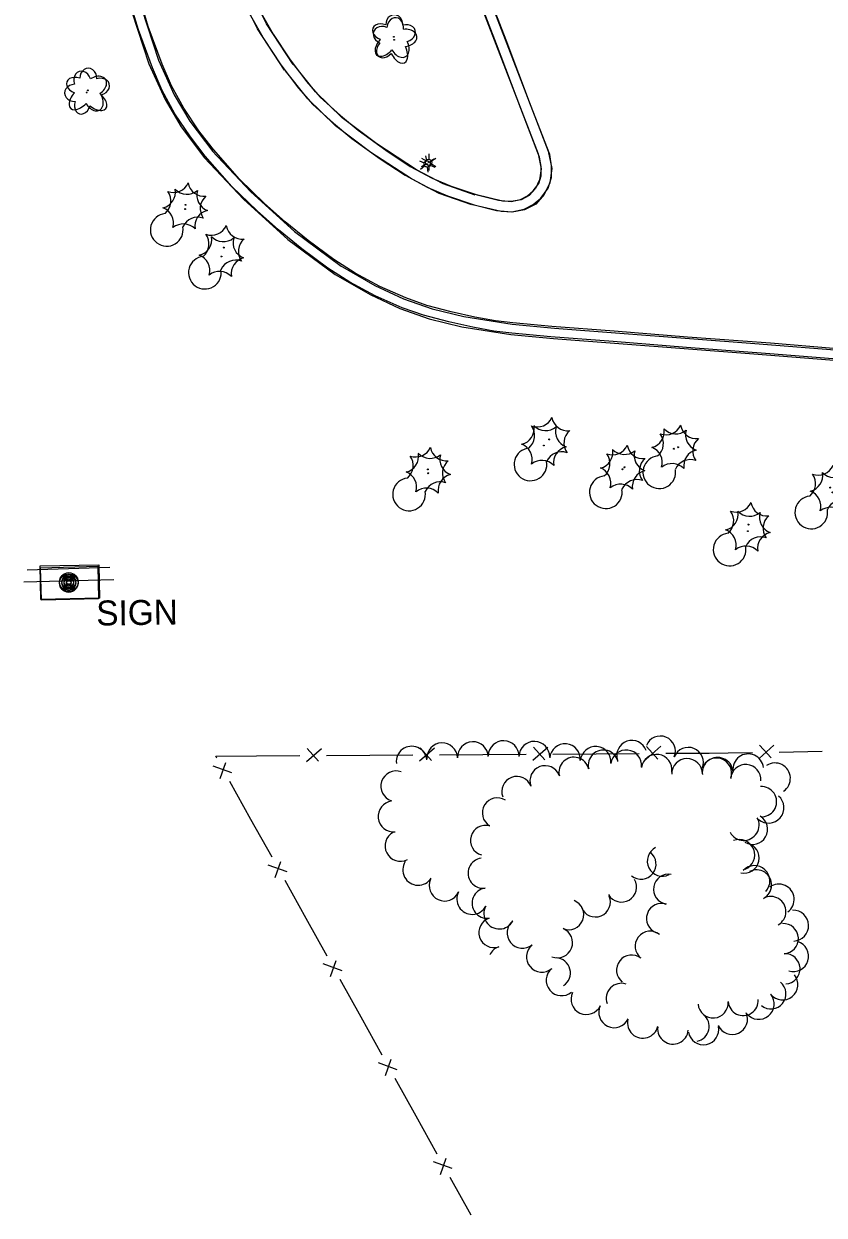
# Model space of a CAD drawing. Extents: x 588843 to 2552415, y 180129 to 269402.
# Drawn here: x 594224.3 to 594416.9, y 184367.6 to 184654.1 of the extents above; entities that cross this region are included whole.
import ezdxf

# ---------------------------------------------------------------- set-up
doc = ezdxf.new("R2010")
doc.units = 0
for name, color, linetype in [('Default', 7, 'Continuous'), ('E_AREA', 7, 'Continuous'), ('E_DWY', 7, 'Continuous'), ('E_FEN_P', 7, 'Continuous'), ('E_LAND_TreeLine_P', 7, 'Continuous'), ('E_LAND_Vegetation', 7, 'Continuous'), ('E_LTG', 7, 'Continuous'), ('E_MISCPROP', 7, 'Continuous'), ('E_SGN', 7, 'Continuous'), ('E_SGN_Text', 7, 'Continuous')]:
    doc.layers.add(name, color=color, linetype=linetype)

# ---------------------------------------------------------------- blocks, each defined once
blk = doc.blocks.new('POLE')
at = {"layer": 'Default'}
for radius in [4.46, 3.35, 2.23, 1.12]:
    blk.add_circle((0, 0), radius, dxfattribs=at)
blk = doc.blocks.new('CTRE')
at = {"layer": 'Default'}
blk.add_circle((0, 0), 0.223, dxfattribs=at)
for centre, start, end in [((-11.97, 8.96), 280.2067, 5.97162), ((1.81, 14.92), 220.21132, 305.97623), ((13.83, 5.89), 160.21133, 245.97624), ((-13.83, -5.9), 340.21132, 65.97623), ((12.03, -9.04), 185.92721, 100.25111), ((-1.81, -14.93), 40.21133, 125.97624)]:
    blk.add_arc(centre, 7.87, start, end, dxfattribs=at)
blk = doc.blocks.new('LPOL')
at = {"layer": 'Default'}
for p, q in [((-4, 0), (-1.5, 0)), ((-0.75, 1.3), (-2, 3.46)), ((0.75, 1.3), (2, 3.46)), ((1.5, 0), (4, 0)), ((-2, -3.46), (-0.75, -1.3)), ((2, -3.46), (0.75, -1.3))]:
    blk.add_line(p, q, dxfattribs=at)
for radius in [1.5, 1.5, 1.5, 0.125]:
    blk.add_circle((0, 0), radius, dxfattribs=at)
blk = doc.blocks.new('DTRE')
at = {"layer": 'Default'}
blk.add_circle((-0.18, 0), 0.183, dxfattribs=at)
for centre, major_axis, ratio in [((-1.87, 5.32), (1.36, -4.98), 0.782863), ((4.06, 2.74), (-5.27, -2.93), 0.691916), ((-5.87, 0.15), (4.93, -0.12), 0.832022), ((-2.49, -5.24), (1.8, 4.86), 0.716896), ((3.54, -3.71), (-5.01, 4.58), 0.560249)]:
    blk.add_ellipse(centre, major_axis=major_axis, ratio=ratio, start_param=1.570796, end_param=4.712389, dxfattribs=at)
blk = doc.blocks.new('POLE_3')
at = {"layer": 'E_MISCPROP'}
for radius in [14.6, 11, 7.32, 3.66]:
    blk.add_circle((0, 0), radius, dxfattribs=at)
blk = doc.blocks.new('SIGN_3')
at = {"layer": 'E_SGN'}
blk.add_text('SIGN', height=39.37, dxfattribs=at).set_placement((-56.1, -19.7))
blk = doc.blocks.new('DTRE_4')
at = {"layer": 'E_LAND_Vegetation'}
blk.add_circle((-0.6, 0), 0.601, dxfattribs=at)
for centre, major_axis, ratio in [((-6.1, 17.5), (4.5, -16.3), 0.782863), ((13.3, 9), (-17.3, -9.6), 0.691916), ((-19.3, 0.5), (16.2, -0.4), 0.832022), ((-8.2, -17.2), (5.9, 15.9), 0.716896), ((11.6, -12.2), (-16.4, 15), 0.560249)]:
    blk.add_ellipse(centre, major_axis=major_axis, ratio=ratio, start_param=1.570796, end_param=4.712389, dxfattribs=at)
blk = doc.blocks.new('CTRE_4')
at = {"layer": 'E_LAND_Vegetation'}
blk.add_circle((0, 0), 0.733, dxfattribs=at)
for centre, start, end in [((-39.3, 29.4), 280.2067, 5.9716), ((5.9, 49), 220.2113, 305.9762), ((45.4, 19.3), 160.2113, 245.9762), ((-45.4, -19.3), 340.2113, 65.9762), ((39.5, -29.6), 100.2511, 185.9272), ((-5.9, -49), 40.2113, 125.9762)]:
    blk.add_arc(centre, 25.8, start, end, dxfattribs=at)
blk = doc.blocks.new('LPOL_4')
at = {"layer": 'E_LTG'}
for p, q in [((-13.1, 0), (-4.9, 0)), ((-2.5, 4.3), (-6.6, 11.4)), ((2.5, 4.3), (6.6, 11.4)), ((4.9, 0), (13.1, 0)), ((-6.6, -11.4), (-2.5, -4.3)), ((6.6, -11.4), (2.5, -4.3))]:
    blk.add_line(p, q, dxfattribs=at)
for radius in [4.92, 4.92, 4.92, 0.41]:
    blk.add_circle((0, 0), radius, dxfattribs=at)

msp = doc.modelspace()

# ---------------------------------------------------------------- linework, layer by layer
at = {"layer": 'E_AREA'}
for points in [[(594242.55, 184516.01), (594228.4, 184515.7), (594228.22, 184523.76), (594242.38, 184524.06), (594242.55, 184516.01)], [(594228.34, 184523.35), (594242.09, 184523.69), (594242.28, 184515.88), (594228.54, 184515.54)]]:
    msp.add_lwpolyline(points, close=True, dxfattribs=at)
at = {"layer": 'E_DWY'}
for points in [[(594316.7, 184710.36), (594329.51, 184678.08), (594344.29, 184639.53)], [(594314.37, 184709.43), (594327.18, 184677.17), (594341.96, 184638.64)], [(594287.07, 184642.97), (594280.54, 184652.91), (594276.73, 184660.52), (594273.22, 184668.74), (594270.49, 184677.2), (594268.61, 184685.77), (594267.91, 184693.18)], [(594289.16, 184644.34), (594282.71, 184654.16), (594279, 184661.57), (594275.56, 184669.62), (594272.9, 184677.85), (594271.08, 184686.16), (594270.4, 184693.42)], [(594247.99, 184667.53), (594250.31, 184657.03), (594254.4, 184644.5), (594258.29, 184635.91), (594262.15, 184629.38), (594267.8, 184621.92)], [(594250.43, 184668.07), (594252.72, 184657.69), (594256.73, 184645.4), (594260.51, 184637.06), (594264.23, 184630.77), (594269.8, 184623.43)], [(594278.56, 184656.7), (594282.17, 184650.36), (594286.18, 184644.26), (594290.4, 184638.7), (594293.87, 184634.76), (594298.84, 184630.22), (594303.24, 184626.59), (594310.03, 184621.69), (594316.04, 184617.72), (594321.5, 184614.76), (594326.24, 184612.75), (594332.69, 184610.61), (594338.09, 184609.26), (594341.77, 184608.91), (594344.68, 184609.56), (594346.9, 184610.67), (594348.76, 184612.25), (594350.48, 184614.64), (594351.28, 184617.2), (594351.28, 184619.99), (594350.87, 184622.74), (594346.24, 184634.7), (594340.39, 184650.18), (594334.28, 184665.98)], [(594280.77, 184657.86), (594284.3, 184651.67), (594288.22, 184645.7), (594292.33, 184640.29), (594295.66, 184636.52), (594300.48, 184632.11), (594304.77, 184628.57), (594311.45, 184623.74), (594317.32, 184619.87), (594322.59, 184617.02), (594327.13, 184615.09), (594333.39, 184613.01), (594338.51, 184611.73), (594341.61, 184611.43), (594343.84, 184611.93), (594345.51, 184612.77), (594346.91, 184613.95), (594348.21, 184615.77), (594348.78, 184617.58), (594348.78, 184619.8), (594348.44, 184622.1), (594343.9, 184633.81), (594338.05, 184649.29), (594331.94, 184665.09)], [(594419.01, 184573.6), (594403.82, 184574.82), (594383.83, 184576.27), (594366.17, 184577.72), (594351.16, 184578.88), (594341.75, 184579.72), (594337.45, 184580.26), (594332.35, 184581.18), (594326.58, 184582.44), (594320.52, 184584.05), (594315.35, 184585.88), (594308.89, 184588.75), (594302.8, 184592.05), (594297.49, 184595.42), (594291.18, 184600.06), (594285.57, 184604.63), (594280.48, 184609.15), (594274.39, 184615.06), (594267.98, 184622.33), (594264.41, 184626.96), (594260.66, 184632.53), (594257.62, 184638.15), (594255.26, 184643.55), (594251.87, 184652.74), (594249.6, 184660.33)], [(594419.21, 184576.09), (594404.01, 184577.31), (594384.03, 184578.76), (594366.37, 184580.21), (594351.36, 184581.37), (594342.02, 184582.2), (594337.83, 184582.73), (594332.84, 184583.63), (594327.17, 184584.87), (594321.26, 184586.44), (594316.27, 184588.21), (594309.99, 184590.99), (594304.06, 184594.2), (594298.9, 184597.49), (594292.71, 184602.03), (594287.19, 184606.54), (594282.18, 184610.98), (594276.2, 184616.79), (594269.91, 184623.92), (594266.44, 184628.42), (594262.8, 184633.83), (594259.87, 184639.25), (594257.58, 184644.48), (594254.24, 184653.53), (594252.03, 184660.93)], [(594332.96, 184612.96), (594325.25, 184615.67), (594318.84, 184619.04), (594309.26, 184625.27), (594300.91, 184631.54), (594294.51, 184637.78), (594289.24, 184644.41)], [(594332.12, 184610.6), (594324.24, 184613.37), (594317.57, 184616.88), (594307.82, 184623.22), (594299.28, 184629.64), (594292.65, 184636.1), (594287.28, 184642.85)], [(594344.29, 184639.54), (594350.5, 184623.56), (594351.34, 184619.35), (594350.88, 184615.88), (594349.55, 184613.14), (594347.5, 184610.81), (594344.83, 184609.45), (594341.81, 184608.88), (594339.16, 184609), (594332.32, 184610.64)], [(594341.96, 184638.64), (594348.09, 184622.86), (594348.8, 184619.27), (594348.45, 184616.61), (594347.45, 184614.54), (594345.93, 184612.82), (594344.01, 184611.84), (594341.63, 184611.39), (594339.51, 184611.49), (594332.9, 184613.07)], [(594267.8, 184621.92), (594277.14, 184611.98), (594287.87, 184602.25), (594299.2, 184593.89)], [(594269.63, 184623.63), (594278.9, 184613.77), (594289.46, 184604.19), (594300.69, 184595.9)], [(594300.45, 184596.06), (594308.8, 184591.24), (594315.71, 184587.97), (594322.55, 184585.61), (594330.18, 184583.73), (594341.86, 184581.9), (594352.05, 184580.92)], [(594299.2, 184593.89), (594307.64, 184589.02), (594314.76, 184585.65), (594321.85, 184583.21), (594329.69, 184581.28), (594341.55, 184579.42), (594351.81, 184578.43)], [(594352, 184580.92), (594400.21, 184577.26), (594421.52, 184575.56), (594448.2, 184573.66)], [(594351.81, 184578.43), (594400.01, 184574.77), (594421.33, 184573.07), (594448.03, 184571.17)]]:
    msp.add_lwpolyline(points, dxfattribs=at)
at = {"layer": 'E_FEN_P'}
for p, q in [((594401.27, 184477.48), (594404.83, 184480.7)), ((594401.38, 184480.64), (594404.16, 184477.6)), ((594292.32, 184476.71), (594295.92, 184479.89)), ((594292.46, 184479.87), (594295.21, 184476.8)), ((594319.55, 184476.88), (594323.15, 184480.06)), ((594319.7, 184480.04), (594322.44, 184476.97)), ((594346.78, 184477.06), (594350.39, 184480.23)), ((594346.93, 184480.21), (594349.67, 184477.14)), ((594374.02, 184477.23), (594377.62, 184480.4)), ((594374.16, 184480.38), (594376.91, 184477.31)), ((594274.4, 184474.01), (594269.89, 184475.64)), ((594271.57, 184472.62), (594272.94, 184476.5)), ((594287.65, 184450.21), (594283.14, 184451.84)), ((594284.82, 184448.82), (594286.19, 184452.71)), ((594298.07, 184425.03), (594299.44, 184428.91)), ((594300.9, 184426.42), (594296.38, 184428.05)), ((594314.15, 184402.63), (594309.63, 184404.26)), ((594311.32, 184401.24), (594312.69, 184405.12)), ((594327.4, 184378.83), (594322.88, 184380.46)), ((594324.56, 184377.44), (594325.94, 184381.33))]:
    msp.add_line(p, q, dxfattribs=at)
for points in [[(594270.78, 184477.52), (594270.49, 184478.03), (594280.31, 184478.09)], [(594280.31, 184478.09), (594290.71, 184478.16)], [(594297.15, 184478.2), (594307.54, 184478.27)], [(594307.54, 184478.27), (594317.94, 184478.33)], [(594324.38, 184478.37), (594334.78, 184478.44)], [(594334.78, 184478.44), (594345.17, 184478.5)], [(594351.61, 184478.54), (594362.01, 184478.61)], [(594362.01, 184478.61), (594372.41, 184478.67)], [(594378.85, 184478.72), (594389.24, 184478.78)], [(594389.24, 184478.78), (594393.83, 184478.81), (594399.64, 184478.91)], [(594406.08, 184479.02), (594416.47, 184479.2)], [(594278.97, 184462.81), (594273.91, 184471.9)], [(594284.03, 184453.73), (594278.97, 184462.81)], [(594292.22, 184439.02), (594287.16, 184448.11)], [(594297.28, 184429.94), (594292.22, 184439.02)], [(594305.47, 184415.23), (594300.41, 184424.31)], [(594310.53, 184406.14), (594305.47, 184415.23)], [(594318.72, 184391.43), (594313.66, 184400.52)], [(594323.78, 184382.35), (594318.72, 184391.43)], [(594331.97, 184367.64), (594326.91, 184376.73)]]:
    msp.add_lwpolyline(points, dxfattribs=at)
at = {"layer": 'E_LAND_TreeLine_P'}
for centre, radius, start, end in [((594324.99, 184477.52), 3.7, 2.0972, 182.0972), ((594332.38, 184477.79), 3.7, 2.0972, 182.0972), ((594339.78, 184478.05), 3.7, 358.6928, 178.6928), ((594347.17, 184477.89), 3.7, 358.6928, 178.6928), ((594354.55, 184477.28), 3.7, 355.0402, 175.0402), ((594370.65, 184478.18), 3.63, 19.0222, 199.0222), ((594377.49, 184479.23), 3.63, 337.976, 157.976), ((594317.64, 184476.71), 3.7, 6.4242, 186.4242), ((594356.71, 184474.14), 3.63, 13.7751, 193.7751), ((594361.92, 184476.64), 3.7, 355.0402, 175.0402), ((594363.77, 184475.87), 3.63, 13.7751, 193.7751), ((594369.27, 184475.82), 3.7, 353.6433, 173.6433), ((594376.59, 184474.76), 3.7, 351.5248, 171.5248), ((594384.22, 184476.51), 3.63, 337.976, 157.976), ((594391.3, 184474.02), 3.7, 6.6254, 186.6254), ((594398.65, 184474.87), 3.7, 6.6254, 186.6254), ((594349.75, 184472.11), 3.63, 20.9001, 200.9001), ((594383.92, 184473.73), 3.7, 0.5859, 180.5859), ((594391.02, 184473.95), 3.63, 340.9362, 160.9362), ((594398.05, 184472.38), 3.63, 355.3402, 175.3402), ((594405.09, 184472.69), 3.7, 303.044, 123.044), ((594313.93, 184470.78), 3.7, 71.4646, 251.4646), ((594342.96, 184469.52), 3.63, 20.9001, 200.9001), ((594401.86, 184467.07), 3.63, 273.8291, 93.8291), ((594313.26, 184463.54), 3.7, 96.7399, 276.7399), ((594338.28, 184464.37), 3.63, 58.0848, 238.0848), ((594403.54, 184465.63), 3.7, 229.4643, 49.4643), ((594399.69, 184460.44), 3.63, 239.5599, 59.5599), ((594335.42, 184457.77), 3.63, 74.0302, 254.0302), ((594397.56, 184461.46), 3.7, 208.1036, 28.1036), ((594314.94, 184456.44), 3.7, 117.0903, 297.0903), ((594396.53, 184454.28), 3.7, 292.1243, 112.1243), ((594372.84, 184452.07), 3.63, 231.6501, 51.6501), ((594377.98, 184452.78), 3.63, 116.6443, 296.6443), ((594397.65, 184453.54), 3.63, 257.7216, 77.7216), ((594319.22, 184450.69), 3.7, 147.9243, 327.9243), ((594334.86, 184449.88), 3.63, 97.4349, 277.4349), ((594379.47, 184446.02), 3.63, 80.0392, 260.0392), ((594400.16, 184448), 3.7, 317.0802, 137.0802), ((594400.66, 184447.05), 3.63, 297.5981, 117.5981), ((594325.56, 184446.89), 3.7, 155.0891, 335.0891), ((594335.8, 184442.67), 3.63, 97.4349, 277.4349), ((594368.16, 184446.57), 3.63, 210.1111, 30.1111), ((594406.01, 184443.56), 3.7, 305.7848, 125.7848), ((594332.21, 184443.67), 3.7, 151.7079, 331.7079), ((594355.44, 184439.92), 3.63, 248.3196, 68.3196), ((594361.84, 184442.99), 3.63, 202.4483, 22.4483), ((594404.09, 184440.65), 3.63, 299.0302, 119.0302), ((594338.73, 184440.16), 3.7, 151.7079, 331.7079), ((594377.78, 184438.98), 3.63, 70.2161, 250.2161), ((594409.48, 184437.27), 3.7, 272.2054, 92.2054), ((594337.45, 184435.63), 3.63, 108.4486, 288.4486), ((594344.32, 184435.54), 3.7, 128.794, 308.794), ((594407.09, 184434.15), 3.63, 273.1639, 93.1639), ((594352.75, 184433.17), 3.63, 248.3196, 68.3196), ((594375.05, 184432.3), 3.63, 51.994, 231.994), ((594339.75, 184428.74), 3.63, 108.4486, 154.9816), ((594348.97, 184429.79), 3.7, 130.034, 310.034), ((594409.48, 184429.91), 3.7, 252.9509, 72.9509), ((594352.22, 184425.92), 3.63, 303.1249, 86.0417), ((594370.57, 184426.57), 3.63, 51.994, 231.994), ((594407.49, 184426.89), 3.63, 273.1639, 93.1639), ((594353.73, 184424.12), 3.7, 130.034, 310.034), ((594368.1, 184419.78), 3.63, 71.8276, 200.4093), ((594404.11, 184420.86), 3.63, 231.0415, 51.0415), ((594406.91, 184423.1), 3.7, 219.1595, 39.1595), ((594359.7, 184419.6), 3.7, 154.5465, 334.5465), ((594401.18, 184418.43), 3.7, 219.1595, 39.1595), ((594366.38, 184416.42), 3.7, 154.5465, 334.5465), ((594390.19, 184418.68), 3.63, 184.8025, 4.8025), ((594397.43, 184419.27), 3.63, 184.0133, 4.0133), ((594373.28, 184413.9), 3.7, 167.1589, 347.1589), ((594385.63, 184413.03), 3.63, 282.0768, 51.1966), ((594394.8, 184414.8), 3.7, 204.3255, 24.3255), ((594380.54, 184412.48), 3.7, 174.2257, 354.2257), ((594387.87, 184412.33), 3.7, 191.184, 11.184)]:
    msp.add_arc(centre, radius, start, end, dxfattribs=at)
at = {"layer": 'E_SGN'}
msp.add_line((594225.07, 184522.83), (594245.01, 184523.47), dxfattribs=at)
msp.add_lwpolyline([(594245.98, 184520.43), (594224.29, 184519.9)], dxfattribs=at)

# ---------------------------------------------------------------- block references
at = {"layer": 'E_LAND_Vegetation'}
for name, p, xscale, yscale, rotation in [('DTRE_4', (594313.51, 184650.24), 0.1524003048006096, 0.15240030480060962, -22.11088937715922), ('DTRE', (594313.36, 184650.92), 0.49999999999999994, 0.5, -90.03098035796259), ('DTRE_4', (594239.52, 184637.65), 0.15240030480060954, 0.15240030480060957, 3.4338469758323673), ('DTRE', (594239.72, 184638.07), 0.49999999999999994, 0.5, -90.03098035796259), ('CTRE', (594263.22, 184610.61), 0.49999999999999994, 0.5, -90.03098035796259), ('CTRE_4', (594263.13, 184609.6), 0.15240030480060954, 0.15240030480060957, 3.4338469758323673), ('CTRE', (594272.4, 184600.32), 0.49999999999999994, 0.5, -90.03098035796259), ('CTRE_4', (594271.85, 184598.19), 0.15240030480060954, 0.15240030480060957, 3.4338469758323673), ('CTRE', (594350.76, 184554.21), 0.49999999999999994, 0.5, -90.03098035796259), ('CTRE_4', (594349.46, 184552.74), 0.15240030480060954, 0.15240030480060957, 3.4338469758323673), ('CTRE', (594381.77, 184552.32), 0.49999999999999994, 0.5, -90.03098035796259), ('CTRE_4', (594380.77, 184551.97), 0.15240030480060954, 0.15240030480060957, 3.4338469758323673), ('CTRE', (594321.54, 184546.99), 0.49999999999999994, 0.5, -90.03098035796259), ('CTRE', (594368.9, 184547.51), 0.49999999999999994, 0.5, -90.03098035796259), ('CTRE_4', (594368.4, 184547.01), 0.15240030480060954, 0.15240030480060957, 3.4338469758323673), ('CTRE_4', (594321.64, 184546.06), 0.15240030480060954, 0.15240030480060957, 3.4338469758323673), ('CTRE', (594418.38, 184542.62), 0.5000000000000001, 0.5, -90.36283032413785), ('CTRE_4', (594418.93, 184541.46), 0.15240030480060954, 0.15240030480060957, 3.4338469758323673), ('CTRE', (594398.69, 184533.73), 0.49999999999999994, 0.5, -90.03098035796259), ('CTRE_4', (594398.55, 184532.14), 0.15240030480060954, 0.15240030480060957, 3.4338469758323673)]:
    msp.add_blockref(name, p, dxfattribs=dict(at, xscale=xscale, yscale=yscale, rotation=rotation))
at = {"layer": 'E_LTG'}
for name, p, xscale, yscale, rotation in [('LPOL_4', (594321.37, 184620.45), 0.1524003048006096, 0.15240030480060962, -22.11088937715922), ('LPOL', (594321.75, 184620.85), 0.49999999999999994, 0.5, -90.03098035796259)]:
    msp.add_blockref(name, p, dxfattribs=dict(at, xscale=xscale, yscale=yscale, rotation=rotation))
at = {"layer": 'E_MISCPROP'}
for name, p, xscale, yscale, rotation in [('POLE_3', (594235.12, 184519.65), 0.15240030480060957, 0.15240030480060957, 0.8014450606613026), ('POLE', (594235.13, 184519.93), 0.49999999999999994, 0.5, -90.03098035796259)]:
    msp.add_blockref(name, p, dxfattribs=dict(at, xscale=xscale, yscale=yscale, rotation=rotation))
at = {"layer": 'E_SGN_Text', "xscale": 0.15240030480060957, "yscale": 0.15240030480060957, "rotation": 0.8014450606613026}
msp.add_blockref('SIGN_3', (594250.28, 184512.55), dxfattribs=at)

doc.saveas('drawing.dxf')
